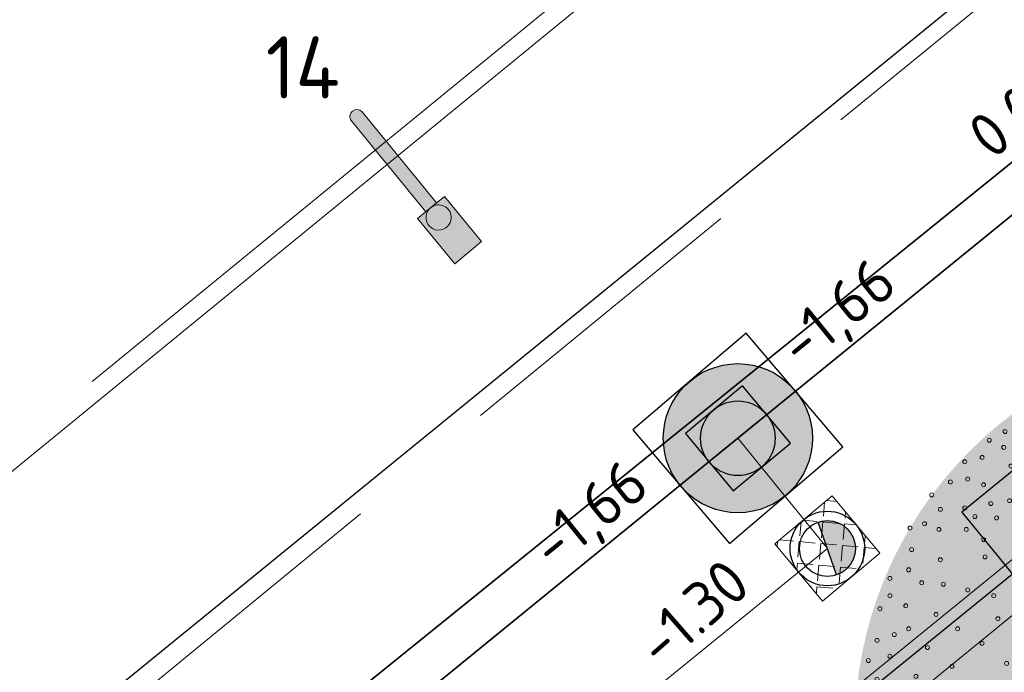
# Model space of a CAD drawing. Header units: metres. Extents: x 92403 to 95147, y 464428 to 465602.
# Tile 542 of 568: x 93417.64 to 93425.56, y 465239.04 to 465244.29. Entities that reach past the tile are written whole.
import ezdxf
from ezdxf.enums import TextEntityAlignment as Align

# ---------------------------------------------------------------- set-up
doc = ezdxf.new("R2010")
doc.units = ezdxf.units.M
for name, pattern in [('DASHED', [0.75, 0.5, -0.25]), ('RI-DRAINAGE', [19.200000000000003, 6, -1.8, 1.8, -1.8, 2.4, -1.8, 1.8, -1.8]), ('RI-GWA', [18.450000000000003, 6, -1.8, 1.75, -1.8, 1.75, -1.8, 1.75, -1.8]), ('RI-HWA', [7.4, 5, -2.4]), ('VH-TROTTOIRBAND', [15, 5, -2, 2, -2, 2, -2])]:
    doc.linetypes.add(name, pattern=pattern)
doc.layers.get('0').update_dxf_attribs({"linetype": 'CONTINUOUS'})
for name, color, linetype, lineweight in [('B-OI-RI-DRAINAGE_BOB-S', 90, 'CONTINUOUS', 25), ('B-WE-VH-VERHARDING_FUNDERING-G', 252, 'CONTINUOUS', 18), ('N-RO-VW-MARKERING-G', 7, 'CONTINUOUS', 9), ('N-WE-GW-ONTGRAVING-V', 2, 'CONTINUOUS', 30), ('N-WE-IE-MEUBILAIR_WEGMEUBILAIR_LICHTMAST-T25', 7, 'CONTINUOUS', 25), ('N-WE-RI-PUT_BETON-S', 7, 'CONTINUOUS', 25), ('N-WE-VH-KANTOPSLUITING_TROTTOIRBAND-G', 7, 'VH-TROTTOIRBAND', 35), ('N-WE-VH-KANTOPSLUITING_VOORKANTBAND-G', 50, 'CONTINUOUS', 35), ('V-WE-RI-GWA_STROOMRICHTING-S', 30, 'CONTINUOUS', 25), ('V-WE-RI-VOLSCHUIMEN-G', 130, 'CONTINUOUS-V', 35)]:
    doc.layers.add(name, color=color, linetype=linetype, lineweight=lineweight)
for name, color, linetype, lineweight, true_color in [('B-OI-RI-GWA_TRANSPORTLEIDING-G', 7, 'RI-GWA', 18, 0xff8400), ('B-XX-KL-ET_LS_OV_LICHTMAST-S', 7, 'CONTINUOUS', 9, 0xff0026), ('N-OI-RI-DRAINAGE_DRAIN_PVC-G', 7, 'RI-DRAINAGE', 18, 0x00ff04), ('N-OI-RI-HWA_RIOOLPUT_INSPECTIEPUT-S', 7, 'CONTINUOUS', 25, 0x007bff), ('N-OI-RI-HWA_STROOMRICHTING-S', 7, 'CONTINUOUS', 25, 0x007bff), ('N-OI-RI-HWA_TRANSPORTLEIDING-G', 7, 'RI-HWA', 35, 0x007bff), ('N-RO-GR-BOOM-V', 7, 'CONTINUOUS', 18, 0x002600), ('N-WE-RI-DRAINAGE_PUT-S', 7, 'CONTINUOUS', 5, 0x00ff04), ('N-WE-RI-DRAINAGE_PUTRAND-S', 7, 'CONTINUOUS', 5, 0x00ff04)]:
    doc.layers.add(name, color=color, linetype=linetype, lineweight=lineweight, true_color=true_color)
doc.layers.add('N-RO-GR-BOOM-S', color=7, linetype='CONTINUOUS', lineweight=9, true_color=0x005700, transparency=0.3)
doc.styles.add('NLCS-ISO', font='NLCS-ISO.ttf')
doc.styles.add('NLCS-ISO-M200-T25', font='NLCS-ISO.ttf', dxfattribs={"height": 0.5})
doc.linetypes.add('CONTINUOUS-V', pattern='A,3.5,[24,NLCS.SHX,S=0.5,R=0,X=0,Y=0],3.5', length=7)

# ---------------------------------------------------------------- blocks, each defined once
blk = doc.blocks.new('Putdeksel 600x600')
at = {"ltscale": 0.1}
h = blk.add_hatch(dxfattribs=at)
h.set_pattern_fill('ANGLE', color=8, scale=0.025, angle=44.99999999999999)
h.set_pattern_definition([(45, (-93679.67512086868, -463937.8764703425), (-0.1234785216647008, 0.1234785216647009), [0.1269999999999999, -0.047625]), (134.9999999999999, (-93679.67512086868, -463937.8764703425), (-0.1234785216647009, -0.1234785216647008), [0.127, -0.047625])])
h.paths.add_polyline_path([(-0.2999999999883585, -0.3000000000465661), (0.3000000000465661, -0.3000000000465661), (0.2999999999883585, 0.2999999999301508), (-0.3000000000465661, 0.2999999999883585)])
at = {"color": 250, "ltscale": 0.1}
blk.add_lwpolyline([(-0.2999999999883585, -0.3000000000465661), (0.3000000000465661, -0.3000000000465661), (0.2999999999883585, 0.2999999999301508), (-0.3000000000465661, 0.2999999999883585)], close=True, dxfattribs=at)
blk = doc.blocks.new('lichtmast + lumia')
at = {"linetype": 'Continuous', "true_color": 0xffffff}
h = blk.add_hatch(color=7, dxfattribs=at)
h.dxf.hatch_style = 1
h.paths.add_polyline_path([(0.1684293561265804, 0.01404278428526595), (-0.1435346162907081, 0.3661984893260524), (-0.3531934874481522, 0.1804681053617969), (-0.04122951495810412, -0.1716875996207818)])
at = {"color": 18, "true_color": 0x000000}
blk.add_lwpolyline([(0.1684293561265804, 0.01404278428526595), (-0.1435346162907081, 0.3661984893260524), (-0.3531934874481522, 0.1804681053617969), (-0.04122951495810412, -0.1716875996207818)], close=True, dxfattribs=at)
at = {"color": 18, "linetype": 'Continuous', "true_color": 0x000000}
blk.add_lwpolyline([(0.1012832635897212, 0, 0.9999999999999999), (-0.1012832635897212, 0, 0.9999999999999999), (0.1012832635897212, 0)], format="xyb", close=True, dxfattribs=at)
blk = doc.blocks.new('lichtmast + lumia + uithouder')
at = {"linetype": 'Continuous', "true_color": 0xffffff}
h = blk.add_hatch(color=7, dxfattribs=at)
h.dxf.hatch_style = 1
edge = h.paths.add_edge_path()
edge.add_line((-1.455191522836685e-11, 0), (-0.776435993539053, 0.5439916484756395))
edge.add_arc((-0.7399621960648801, 0.5875687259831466), 0.05682692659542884, 59.89695463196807, 230.0708352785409, ccw=False)
edge.add_line((-0.7114602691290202, 0.6367311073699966), (0.06497572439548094, 0.09273945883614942))
edge.add_line((0.06497572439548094, 0.09273945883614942), (-1.455191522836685e-11, 0))
at = {"color": 18, "linetype": 'Continuous', "true_color": 0x000000}
blk.add_lwpolyline([(-1.455191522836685e-11, 0), (-0.776435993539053, 0.5439916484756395, -0.9177278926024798), (-0.7114602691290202, 0.6367311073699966), (0.06497572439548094, 0.09273945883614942)], format="xyb", close=True, dxfattribs=at)
at = {"layer": 'B-XX-KL-ET_LS_OV_LICHTMAST-S', "linetype": 'Continuous', "rotation": 193.4471433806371}
blk.add_blockref('lichtmast + lumia', (0.1126741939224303, -0.01550170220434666), dxfattribs=at)
blk = doc.blocks.new('N-SRI-PUT_BETON-SO')
blk.add_hatch(color=256).paths.add_polyline_path([(1.414142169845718, 1.414284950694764, 0.6648581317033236), (-1.999916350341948, 0.0182917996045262), (-1.999916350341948, -0.0182917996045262, 0.1965342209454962), (-1.414225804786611, -1.414201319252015)])
at = {"lineweight": -3, "flags": 128}
blk.add_lwpolyline([(2.000083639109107, -1.99991635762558), (1.99991635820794, 2.000083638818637), (-2.000083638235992, 1.999916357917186), (-1.999916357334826, -2.000083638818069)], close=True, dxfattribs=at)
at = {"lineweight": -3}
blk.add_circle((0, 0), 1.999999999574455, dxfattribs=at)
blk = doc.blocks.new('N-SRI-PUT_HWA-SO')
h = blk.add_hatch(color=256)
h.dxf.hatch_style = 1
h.paths.add_polyline_path([(-1.999999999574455, 0, 1), (1.999999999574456, 0, 1)])
at = {"lineweight": -3, "flags": 128}
blk.add_lwpolyline([(-1.999999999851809, -2.00000000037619), (2.000000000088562, -2.000000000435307), (2.000000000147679, 1.99999999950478), (-2.00000000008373, 1.999999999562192)], close=True, dxfattribs=at)
at = {"lineweight": -3}
blk.add_circle((0, 0), 1.999999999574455, dxfattribs=at)
blk = doc.blocks.new('*U274')
at = {"ltscale": 0.1, "style": 'NLCS-ISO'}
for tag, p in [('MAT', (-0.5, 0.5000000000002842)), ('BOBL', (-111.841546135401, 1.13686837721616e-13))]:
    blk.add_attdef(tag, text='', height=1.8, dxfattribs=at).set_placement(p, align=Align.BOTTOM_RIGHT)
for tag, p in [('DIA', (0.5, 0.5000000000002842)), ('BOBR', (110.938606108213, 0))]:
    blk.add_attdef(tag, text='', height=1.8, dxfattribs=at).set_placement(p, align=Align.BOTTOM_LEFT)
blk.add_attdef('JVA', text='', height=1.8, dxfattribs=at).set_placement((0, -0.9999999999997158), align=Align.TOP_CENTER)
at = {"ltscale": 0.1, "style": 'NLCS-ISO', "flags": 1}
blk.add_attdef('PUTNR-L', text='', height=1.8, dxfattribs=at).set_placement((-0.8215082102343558, -5.885126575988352), align=Align.BOTTOM_RIGHT)
blk.add_attdef('PUTNR-L', text='', height=1.8, dxfattribs=at).set_placement((1.948397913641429, -5.769780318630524), align=Align.BOTTOM_LEFT)
blk = doc.blocks.new('*U275')
at = {"ltscale": 0.1, "style": 'NLCS-ISO'}
for tag, p in [('MAT', (-0.5, 0.5000000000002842)), ('BOBL', (-103.5517001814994, 1.13686837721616e-13))]:
    blk.add_attdef(tag, text='', height=1.8, dxfattribs=at).set_placement(p, align=Align.BOTTOM_RIGHT)
for tag, p in [('DIA', (0.5, 0.5000000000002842)), ('BOBR', (102.8915319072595, 0))]:
    blk.add_attdef(tag, text='', height=1.8, dxfattribs=at).set_placement(p, align=Align.BOTTOM_LEFT)
blk.add_attdef('JVA', text='', height=1.8, dxfattribs=at).set_placement((0, -0.9999999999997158), align=Align.TOP_CENTER)
at = {"ltscale": 0.1, "style": 'NLCS-ISO', "flags": 1}
blk.add_attdef('PUTNR-L', text='', height=1.8, dxfattribs=at).set_placement((-0.8215082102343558, -5.885126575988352), align=Align.BOTTOM_RIGHT)
blk.add_attdef('PUTNR-L', text='', height=1.8, dxfattribs=at).set_placement((1.948397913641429, -5.769780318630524), align=Align.BOTTOM_LEFT)
blk = doc.blocks.new('SRI-DRAIN_PUT_DOORSPUIT-SO')
at = {"lineweight": -3}
blk.add_hatch(color=256, dxfattribs=at).paths.add_polyline_path([(1.499999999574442, 0, 0.2679491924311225), (0.7499999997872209, 1.299038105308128), (-0.7499999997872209, -1.299038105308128, 0.5773502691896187)])
blk.add_line((-0.7499999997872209, -1.299038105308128), (0.7499999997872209, 1.299038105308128), dxfattribs=at)
for radius in [1.999999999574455, 1.499999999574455]:
    blk.add_circle((0, 0), radius, dxfattribs=at)
blk = doc.blocks.new('SRI-BOB-SO')
at = {"color": 0, "ltscale": 0.1, "style": 'NLCS-ISO'}
blk.add_attdef('B.O.B.', text='', height=1.8, dxfattribs=at).set_placement((0.0532149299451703, -0.01969235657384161), align=Align.BOTTOM_CENTER)
blk = doc.blocks.new('*U301')
at = {"layer": 'N-RO-GR-BOOM-V', "linetype": 'ByBlock', "ltscale": 1.000000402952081, "transparency": 33554567}
h = blk.add_hatch(color=98, dxfattribs=at)
h.dxf.hatch_style = 1
h.set_gradient(color1=(0, 51, 0), color2=(184, 200, 91), rotation=176.99999999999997, centered=1, name='INVCURVED')
edge = h.paths.add_edge_path()
edge.add_arc((0, 0), 2.75, 0, 360)
at = {"color": 0, "lineweight": -2}
for centre, radius in [((-0.07281489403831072, 2.740612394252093), 0.01390007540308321), ((-0.1833204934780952, 2.710032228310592), 0.01390007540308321), ((0.1078860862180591, 2.720457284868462), 0.01390007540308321), ((0.2691269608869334, 2.720457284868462), 0.01390007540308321), ((0.3692075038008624, 2.680147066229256), 0.01390007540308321), ((0.4998682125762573, 2.669722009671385), 0.01390007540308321), ((-0.7455785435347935, 2.609951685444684), 0.01390007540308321), ((-0.555147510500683, 2.659991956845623), 0.01390007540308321), ((-0.3737515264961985, 2.649566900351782), 0.01390007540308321), ((-0.2333607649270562, 2.630106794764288), 0.01390007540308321), ((-0.1228551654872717, 2.619681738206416), 0.01390007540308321), ((0.03769070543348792, 2.639836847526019), 0.01390007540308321), ((0.1078860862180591, 2.599526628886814), 0.01390007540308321), ((0.2288167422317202, 2.599526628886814), 0.01390007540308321), ((0.5707585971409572, 2.609951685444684), 0.01390007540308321), ((0.6708391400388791, 2.639836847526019), 0.01390007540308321), ((0.8112299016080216, 2.599526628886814), 0.01390007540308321), ((-0.9367045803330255, 2.559216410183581), 0.01390007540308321), ((-0.6253428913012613, 2.539061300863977), 0.01390007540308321), ((-0.5245673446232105, 2.539061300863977), 0.01390007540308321), ((0.3393223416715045, 2.579371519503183), 0.01390007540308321), ((0.7514595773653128, 2.539061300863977), 0.01390007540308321), ((0.8821202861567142, 2.549486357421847), 0.01390007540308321), ((-1.04721017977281, 2.479290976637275), 0.01390007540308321), ((-0.8762392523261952, 2.489021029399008), 0.01390007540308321), ((-0.685808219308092, 2.509176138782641), 0.01390007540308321), ((-0.2535158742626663, 2.509176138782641), 0.01390007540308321), ((-0.1430102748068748, 2.519601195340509), 0.01390007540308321), ((0.1384662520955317, 2.489021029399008), 0.01390007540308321), ((0.4699830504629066, 2.489021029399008), 0.01390007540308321), ((0.6611090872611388, 2.489021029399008), 0.01390007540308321), ((0.9926258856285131, 2.519601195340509), 0.01390007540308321), ((1.072551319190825, 2.468865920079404), 0.01390007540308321), ((-1.117405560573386, 2.459135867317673), 0.01390007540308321), ((-0.806043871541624, 2.438980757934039), 0.01390007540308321), ((-0.0422347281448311, 2.418825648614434), 0.01390007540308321), ((0.3796325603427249, 2.418825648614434), 0.01390007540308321), ((0.600643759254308, 2.409095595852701), 0.01390007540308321), ((0.8014998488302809, 2.428555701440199), 0.01390007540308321), ((0.9321605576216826, 2.428555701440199), 0.01390007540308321), ((1.153171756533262, 2.409095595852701), 0.01390007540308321), ((1.253947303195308, 2.428555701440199), 0.01390007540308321), ((-1.368996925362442, 2.328475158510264), 0.01390007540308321), ((-1.25849132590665, 2.36878537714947), 0.01390007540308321), ((-1.198025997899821, 2.338205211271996), 0.01390007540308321), ((-0.9971699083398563, 2.36878537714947), 0.01390007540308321), ((-0.5648775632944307, 2.388940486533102), 0.01390007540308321), ((-0.4745270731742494, 2.378515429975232), 0.01390007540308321), ((-0.2736709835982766, 2.36878537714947), 0.01390007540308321), ((0.1586213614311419, 2.36878537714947), 0.01390007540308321), ((0.7313044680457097, 2.348630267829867), 0.01390007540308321), ((0.9926258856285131, 2.36878537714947), 0.01390007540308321), ((1.293562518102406, 2.328475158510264), 0.01390007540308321), ((1.434648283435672, 2.328475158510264), 0.01390007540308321), ((-0.9068194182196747, 2.288164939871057), 0.01390007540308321), ((-0.6552280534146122, 2.318745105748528), 0.01390007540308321), ((-0.1228551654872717, 2.288164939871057), 0.01390007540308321), ((0.03769070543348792, 2.25827977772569), 0.01390007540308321), ((0.3191672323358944, 2.25827977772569), 0.01390007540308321), ((0.5102932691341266, 2.278434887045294), 0.01390007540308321), ((0.8216549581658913, 2.268009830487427), 0.01390007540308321), ((-1.408612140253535, 2.217969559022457), 0.01390007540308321), ((-1.31826165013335, 2.247854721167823), 0.01390007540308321), ((-1.08752039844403, 2.208239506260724), 0.01390007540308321), ((-0.4140617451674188, 2.217969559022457), 0.01390007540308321), ((-0.2236307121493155, 2.208239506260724), 0.01390007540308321), ((0.9926258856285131, 2.247854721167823), 0.01390007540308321), ((1.143441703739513, 2.23812466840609), 0.01390007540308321), ((1.263677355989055, 2.217969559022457), 0.01390007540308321), ((1.374182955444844, 2.23812466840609), 0.01390007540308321), ((1.534728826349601, 2.22769961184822), 0.01390007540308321), ((-1.549697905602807, 2.177659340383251), 0.01390007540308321), ((-1.389152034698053, 2.127619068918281), 0.01390007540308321), ((-1.238336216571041, 2.147774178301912), 0.01390007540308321), ((-1.0270550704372, 2.167929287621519), 0.01390007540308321), ((-0.8261989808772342, 2.177659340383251), 0.01390007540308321), ((-0.6656531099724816, 2.177659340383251), 0.01390007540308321), ((0.1885065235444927, 2.137349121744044), 0.01390007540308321), ((0.6103738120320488, 2.177659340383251), 0.01390007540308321), ((0.9926258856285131, 2.117194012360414), 0.01390007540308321), ((1.434648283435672, 2.127619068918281), 0.01390007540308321), ((1.695969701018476, 2.127619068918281), 0.01390007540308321), ((-1.700513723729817, 2.077578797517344), 0.01390007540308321), ((-1.569853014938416, 2.046998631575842), 0.01390007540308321), ((-1.32868670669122, 2.057423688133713), 0.01390007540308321), ((-1.187600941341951, 2.087308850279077), 0.01390007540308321), ((-0.9568596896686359, 2.046998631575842), 0.01390007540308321), ((-0.0825449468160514, 2.077578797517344), 0.01390007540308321), ((0.7313044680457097, 2.087308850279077), 0.01390007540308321), ((1.082976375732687, 2.067153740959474), 0.01390007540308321), ((1.223367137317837, 2.097733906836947), 0.01390007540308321), ((1.595194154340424, 2.107463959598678), 0.01390007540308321), ((-1.81101932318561, 2.017113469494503), 0.01390007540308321), ((-1.1577157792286, 2.006688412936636), 0.01390007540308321), ((-0.806043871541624, 2.03726857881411), 0.01390007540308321), ((-0.3737515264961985, 2.03726857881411), 0.01390007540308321), ((0.3692075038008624, 2.026843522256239), 0.01390007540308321), ((1.424223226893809, 2.006688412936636), 0.01390007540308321), ((1.565308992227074, 2.006688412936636), 0.01390007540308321), ((1.72585486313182, 2.03726857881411), 0.01390007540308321), ((1.856515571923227, 2.026843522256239), 0.01390007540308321), ((-1.710243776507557, 1.967073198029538), 0.01390007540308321), ((-1.499657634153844, 1.956648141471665), 0.01390007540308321), ((-1.278646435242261, 1.967073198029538), 0.01390007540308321), ((-1.077095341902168, 1.916337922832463), 0.01390007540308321), ((-0.6656531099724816, 1.967073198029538), 0.01390007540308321), ((0.6207988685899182, 1.916337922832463), 0.01390007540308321), ((1.72585486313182, 1.916337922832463), 0.01390007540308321), ((1.786320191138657, 1.976803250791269), 0.01390007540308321), ((-1.981990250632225, 1.866297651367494), 0.01390007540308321), ((-1.861059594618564, 1.896877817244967), 0.01390007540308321), ((-1.408612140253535, 1.886452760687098), 0.01390007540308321), ((-1.248066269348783, 1.84614254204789), 0.01390007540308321), ((-0.6454980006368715, 1.856567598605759), 0.01390007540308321), ((-0.2034756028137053, 1.906607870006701), 0.01390007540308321), ((0.03769070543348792, 1.876722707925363), 0.01390007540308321), ((0.2489718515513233, 1.856567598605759), 0.01390007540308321), ((1.34429779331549, 1.906607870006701), 0.01390007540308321), ((1.45480339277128, 1.84614254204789), 0.01390007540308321), ((1.866245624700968, 1.896877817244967), 0.01390007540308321), ((-1.660203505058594, 1.836412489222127), 0.01390007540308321), ((-1.509387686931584, 1.825987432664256), 0.01390007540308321), ((-1.13756066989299, 1.836412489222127), 0.01390007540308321), ((-0.856084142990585, 1.796102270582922), 0.01390007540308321), ((-0.4842571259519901, 1.796102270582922), 0.01390007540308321), ((0.5200233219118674, 1.805832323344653), 0.01390007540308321), ((0.9620457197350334, 1.796102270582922), 0.01390007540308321), ((1.213637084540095, 1.836412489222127), 0.01390007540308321), ((1.554883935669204, 1.816257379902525), 0.01390007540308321), ((1.705699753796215, 1.775947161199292), 0.01390007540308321), ((1.996906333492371, 1.836412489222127), 0.01390007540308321), ((-2.082070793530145, 1.725906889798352), 0.01390007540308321), ((-1.961835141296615, 1.746061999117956), 0.01390007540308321), ((-1.85132954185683, 1.70575178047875), 0.01390007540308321), ((-1.619893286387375, 1.766217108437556), 0.01390007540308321), ((-1.448922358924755, 1.735636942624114), 0.01390007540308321), ((1.876670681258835, 1.746061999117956), 0.01390007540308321), ((2.017061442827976, 1.715481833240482), 0.01390007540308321), ((2.107411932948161, 1.766217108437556), 0.01390007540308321), ((-2.212731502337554, 1.635556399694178), 0.01390007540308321), ((-1.31826165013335, 1.675866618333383), 0.01390007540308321), ((-0.9367045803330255, 1.64528645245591), 0.01390007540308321), ((-0.3139812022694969, 1.685596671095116), 0.01390007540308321), ((0.7611896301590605, 1.665441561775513), 0.01390007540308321), ((1.575039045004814, 1.675866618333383), 0.01390007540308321), ((2.037216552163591, 1.64528645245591), 0.01390007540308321), ((-1.800594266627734, 1.57509107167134), 0.01390007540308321), ((-1.669933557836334, 1.595246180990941), 0.01390007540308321), ((-1.549697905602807, 1.595246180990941), 0.01390007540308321), ((-1.227911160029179, 1.57509107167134), 0.01390007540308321), ((1.133016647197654, 1.604976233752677), 0.01390007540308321), ((1.836360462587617, 1.615401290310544), 0.01390007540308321), ((1.937136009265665, 1.615401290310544), 0.01390007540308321), ((2.178302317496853, 1.615401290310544), 0.01390007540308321), ((-2.152266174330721, 1.534780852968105), 0.01390007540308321), ((-1.981990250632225, 1.545205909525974), 0.01390007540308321), ((-1.378726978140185, 1.514625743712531), 0.01390007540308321), ((-0.7254234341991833, 1.565361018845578), 0.01390007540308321), ((0.2086616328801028, 1.52505080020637), 0.01390007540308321), ((1.394338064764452, 1.534780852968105), 0.01390007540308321), ((1.645234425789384, 1.514625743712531), 0.01390007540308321), ((2.067796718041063, 1.545205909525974), 0.01390007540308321), ((2.208187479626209, 1.534780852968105), 0.01390007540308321), ((-2.262771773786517, 1.434700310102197), 0.01390007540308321), ((-1.91109986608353, 1.484740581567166), 0.01390007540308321), ((-1.76028404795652, 1.475010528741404), 0.01390007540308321), ((-0.1728954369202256, 1.434700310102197), 0.01390007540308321), ((0.5603335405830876, 1.4548554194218), 0.01390007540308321), ((1.95729111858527, 1.484740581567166), 0.01390007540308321), ((2.07752677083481, 1.444430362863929), 0.01390007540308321), ((2.298537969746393, 1.475010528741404), 0.01390007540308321), ((-2.363547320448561, 1.404120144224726), 0.01390007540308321), ((-2.162691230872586, 1.394390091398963), 0.01390007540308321), ((-1.971565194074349, 1.394390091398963), 0.01390007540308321), ((1.856515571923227, 1.404120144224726), 0.01390007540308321), ((-1.85132954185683, 1.324194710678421), 0.01390007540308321), ((-1.610163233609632, 1.333924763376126), 0.01390007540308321), ((-1.13756066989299, 1.293614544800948), 0.01390007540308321), ((-0.585032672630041, 1.333924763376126), 0.01390007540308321), ((1.112861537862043, 1.333924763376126), 0.01390007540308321), ((1.976751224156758, 1.354079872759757), 0.01390007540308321), ((2.08725682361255, 1.313769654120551), 0.01390007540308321), ((2.238072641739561, 1.354079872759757), 0.01390007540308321), ((2.318693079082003, 1.333924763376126), 0.01390007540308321), ((-2.353122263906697, 1.253999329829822), 0.01390007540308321), ((1.675814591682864, 1.283884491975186), 0.01390007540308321), ((1.856515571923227, 1.263729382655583), 0.01390007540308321), ((2.409043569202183, 1.283884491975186), 0.01390007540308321), ((-2.152266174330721, 1.183108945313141), 0.01390007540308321), ((-1.840904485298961, 1.203264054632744), 0.01390007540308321), ((-1.549697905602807, 1.193534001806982), 0.01390007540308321), ((-1.479502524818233, 1.213689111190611), 0.01390007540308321), ((-1.0270550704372, 1.183108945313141), 0.01390007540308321), ((0.7514595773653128, 1.183108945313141), 0.01390007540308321), ((1.424223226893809, 1.162953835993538), 0.01390007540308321), ((2.167877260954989, 1.213689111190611), 0.01390007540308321), ((2.338848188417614, 1.173378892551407), 0.01390007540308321), ((-2.373277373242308, 1.112913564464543), 0.01390007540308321), ((1.796050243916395, 1.103183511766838), 0.01390007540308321), ((2.067796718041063, 1.153223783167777), 0.01390007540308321), ((2.298537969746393, 1.143493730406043), 0.01390007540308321), ((2.438928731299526, 1.143493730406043), 0.01390007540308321), ((-2.503938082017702, 1.05314324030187), 0.01390007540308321), ((-2.28292688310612, 1.022563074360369), 0.01390007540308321), ((2.298537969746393, 1.022563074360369), 0.01390007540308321), ((2.479238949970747, 1.083028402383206), 0.01390007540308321), ((-2.132111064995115, 1.012833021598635), 0.01390007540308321), ((-1.961835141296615, 0.9725228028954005), 0.01390007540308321), ((1.062821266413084, 1.002407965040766), 0.01390007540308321), ((1.996906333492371, 0.9822528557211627), 0.01390007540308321), ((2.178302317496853, 0.992677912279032), 0.01390007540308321), ((2.459083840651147, 0.992677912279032), 0.01390007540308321), ((2.519549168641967, 0.992677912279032), 0.01390007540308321), ((-2.503938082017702, 0.9322125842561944), 0.01390007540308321), ((-1.78043915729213, 0.9322125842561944), 0.01390007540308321), ((-1.519812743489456, 0.9120574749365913), 0.01390007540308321), ((1.605619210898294, 0.922482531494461), 0.01390007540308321), ((2.308963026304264, 0.8821723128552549), 0.01390007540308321), ((2.559859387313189, 0.8919023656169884), 0.01390007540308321), ((-2.574133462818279, 0.8418620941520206), 0.01390007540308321), ((-2.39343248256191, 0.8620172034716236), 0.01390007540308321), ((2.217917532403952, 0.8418620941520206), 0.01390007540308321), ((2.459083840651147, 0.8119769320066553), 0.01390007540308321), ((-2.182846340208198, 0.8015518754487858), 0.01390007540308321), ((-1.750553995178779, 0.7716667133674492), 0.01390007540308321), ((2.589744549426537, 0.7918218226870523), 0.01390007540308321), ((-2.373277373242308, 0.701471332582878), 0.01390007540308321), ((-2.032030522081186, 0.701471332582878), 0.01390007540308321), ((1.866245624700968, 0.7334415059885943), 0.01390007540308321), ((2.067796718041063, 0.681316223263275), 0.01390007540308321), ((2.549434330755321, 0.701471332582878), 0.01390007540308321), ((-2.594288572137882, 0.6208508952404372), 0.01390007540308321), ((-2.474052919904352, 0.6611611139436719), 0.01390007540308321), ((1.384608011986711, 0.6708911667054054), 0.01390007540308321), ((2.25822775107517, 0.6111208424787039), 0.01390007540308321), ((2.35900329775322, 0.6708911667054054), 0.01390007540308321), ((-2.2426166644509, 0.5708106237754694), 0.01390007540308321), ((-1.861059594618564, 0.6006957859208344), 0.01390007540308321), ((-1.358571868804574, 0.5805406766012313), 0.01390007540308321), ((2.519549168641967, 0.5708106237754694), 0.01390007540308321), ((2.650209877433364, 0.5909657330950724), 0.01390007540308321), ((-2.654753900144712, 0.4804601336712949), 0.01390007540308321), ((-2.503938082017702, 0.51034529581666), 0.01390007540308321), ((1.675814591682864, 0.4901901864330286), 0.01390007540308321), ((1.866245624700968, 0.51034529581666), 0.01390007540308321), ((2.449353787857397, 0.4700350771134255), 0.01390007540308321), ((2.609899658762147, 0.4804601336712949), 0.01390007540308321), ((2.680095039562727, 0.4901901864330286), 0.01390007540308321), ((-2.072340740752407, 0.4401499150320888), 0.01390007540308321), ((-1.690088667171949, 0.460305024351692), 0.01390007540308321), ((2.298537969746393, 0.4102647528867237), 0.01390007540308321), ((-2.594288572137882, 0.349799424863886), 0.01390007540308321), ((-2.323237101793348, 0.3699545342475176), 0.01390007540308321), ((1.384608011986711, 0.3421543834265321), 0.01390007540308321), ((2.137992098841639, 0.349799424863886), 0.01390007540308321), ((2.67036498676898, 0.349799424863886), 0.01390007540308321), ((-2.474052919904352, 0.2796040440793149), 0.01390007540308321), ((2.429198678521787, 0.2691789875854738), 0.01390007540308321), ((2.489664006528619, 0.3192192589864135), 0.01390007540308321), ((2.700250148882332, 0.2997591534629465), 0.01390007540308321), ((-2.690894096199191, 0.2552789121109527), 0.01390007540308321), ((-2.2426166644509, 0.2490238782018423), 0.01390007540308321), ((-2.021605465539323, 0.2490238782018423), 0.01390007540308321), ((2.308963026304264, 0.2094086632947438), 0.01390007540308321), ((2.589744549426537, 0.2490238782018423), 0.01390007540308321), ((-2.624868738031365, 0.1892535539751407), 0.01390007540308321), ((0, 0), 0.165), ((1.615349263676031, 0.1287882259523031), 0.01390007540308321), ((1.826630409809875, 0.1489433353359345), 0.01390007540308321), ((2.127567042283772, 0.138518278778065), 0.01390007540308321), ((2.429198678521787, 0.1489433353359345), 0.01390007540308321), ((2.589744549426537, 0.1586733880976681), 0.01390007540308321), ((2.680095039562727, 0.1690984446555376), 0.01390007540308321), ((-2.704794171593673, 0.08847800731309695), 0.01390007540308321), ((-2.524093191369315, 0.08847800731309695), 0.01390007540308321), ((-2.373277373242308, 0.09890306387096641), 0.01390007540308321), ((-1.690088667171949, 0.09890306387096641), 0.01390007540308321), ((2.549434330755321, 0.05859284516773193), 0.01390007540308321), ((2.720405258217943, 0.09890306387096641), 0.01390007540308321), ((-2.182846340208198, 0.02801267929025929), 0.01390007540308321), ((-1.961835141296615, -0.00187248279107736), 0.01390007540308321), ((2.25822775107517, 0.04816778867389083), 0.01390007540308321), ((2.419468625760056, 0.02801267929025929), 0.01390007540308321), ((2.690520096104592, -0.00187248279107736), 0.01390007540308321), ((-2.7110492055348, -0.05608277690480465), 0.01390007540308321), ((-2.383702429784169, -0.05191275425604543), 0.01390007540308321), ((-1.39888208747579, -0.05191275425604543), 0.01390007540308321), ((1.46453344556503, -0.05955779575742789), 0.01390007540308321), ((2.53970427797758, -0.0720678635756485), 0.01390007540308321), ((-2.614443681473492, -0.1026480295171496), 0.01390007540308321), ((-2.550503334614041, -0.0859679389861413), 0.01390007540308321), ((1.996906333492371, -0.1325331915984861), 0.01390007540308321), ((2.449353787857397, -0.1026480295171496), 0.01390007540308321), ((2.700250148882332, -0.1026480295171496), 0.01390007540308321), ((-2.685334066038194, -0.2027285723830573), 0.01390007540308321), ((-2.433742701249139, -0.1624183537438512), 0.01390007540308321), ((2.368733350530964, -0.1929985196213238), 0.01390007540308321), ((2.589744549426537, -0.1624183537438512), 0.01390007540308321), ((2.67036498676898, -0.1728434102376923), 0.01390007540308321), ((-2.232886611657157, -0.2228836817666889), 0.01390007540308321), ((-1.881214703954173, -0.2430387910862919), 0.01390007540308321), ((1.746009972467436, -0.2527688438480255), 0.01390007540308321), ((2.449353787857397, -0.2430387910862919), 0.01390007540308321), ((2.529974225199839, -0.2326137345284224), 0.01390007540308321), ((2.600169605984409, -0.2326137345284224), 0.01390007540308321), ((2.680095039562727, -0.2729239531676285), 0.01390007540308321), ((-2.685334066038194, -0.3431193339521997), 0.01390007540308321), ((-2.041760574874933, -0.3431193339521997), 0.01390007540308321), ((2.188032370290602, -0.2930790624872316), 0.01390007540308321), ((2.308963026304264, -0.3535443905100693), 0.01390007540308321), ((-2.534518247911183, -0.3834295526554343), 0.01390007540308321), ((-2.353122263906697, -0.3632744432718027), 0.01390007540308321), ((2.559859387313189, -0.4035846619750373), 0.01390007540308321), ((2.67036498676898, -0.3834295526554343), 0.01390007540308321), ((-2.634598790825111, -0.464049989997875), 0.01390007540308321), ((-2.383702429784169, -0.4842050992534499), 0.01390007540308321), ((-1.630318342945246, -0.4536249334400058), 0.01390007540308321), ((1.937136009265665, -0.4737800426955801), 0.01390007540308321), ((2.409043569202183, -0.4438948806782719), 0.01390007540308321), ((2.513294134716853, -0.4876801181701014), 0.01390007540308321), ((1.585464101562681, -0.5140902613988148), 0.01390007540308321), ((2.318693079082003, -0.5544004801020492), 0.01390007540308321), ((2.62032471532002, -0.5342453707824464), 0.01390007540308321), ((-2.594288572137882, -0.5745555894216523), 0.01390007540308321), ((-2.460152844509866, -0.5981857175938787), 0.01390007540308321), ((-2.142536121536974, -0.5947106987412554), 0.01390007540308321), ((-1.227911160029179, -0.5641305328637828), 0.01390007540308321), ((1.775895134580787, -0.5842856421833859), 0.01390007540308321), ((2.107411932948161, -0.5641305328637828), 0.01390007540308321), ((2.217917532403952, -0.5641305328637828), 0.01390007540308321), ((2.388888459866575, -0.6245958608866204), 0.01390007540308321), ((2.489664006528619, -0.5947106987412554), 0.01390007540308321), ((-2.620698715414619, -0.6482259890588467), 0.01390007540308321), ((-2.514363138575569, -0.6947912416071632), 0.01390007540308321), ((-2.39343248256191, -0.685061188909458), 0.01390007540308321), ((-1.81101932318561, -0.6947912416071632), 0.01390007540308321), ((1.273407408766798, -0.6621260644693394), 0.01390007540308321), ((2.53970427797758, -0.6447509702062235), 0.01390007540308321), ((2.654379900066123, -0.6683810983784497), 0.01390007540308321), ((-2.273196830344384, -0.7253714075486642), 0.01390007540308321), ((-1.469077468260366, -0.7552565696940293), 0.01390007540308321), ((2.469508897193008, -0.7649866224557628), 0.01390007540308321), ((2.559859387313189, -0.7649866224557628), 0.01390007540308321), ((-2.614443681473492, -0.7851417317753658), 0.01390007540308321), ((-2.061915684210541, -0.7754116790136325), 0.01390007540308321), ((1.565308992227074, -0.7955667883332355), 0.01390007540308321), ((2.268652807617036, -0.7754116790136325), 0.01390007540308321), ((2.379158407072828, -0.8052968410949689), 0.01390007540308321), ((-2.383702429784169, -0.8657621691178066), 0.01390007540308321), ((-1.78043915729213, -0.9060723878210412), 0.01390007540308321), ((1.876670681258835, -0.855337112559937), 0.01390007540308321), ((2.07752677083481, -0.8456070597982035), 0.01390007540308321), ((2.569589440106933, -0.855337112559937), 0.01390007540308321), ((-2.28292688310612, -0.946382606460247), 0.01390007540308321), ((-2.142536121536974, -0.9262274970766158), 0.01390007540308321), ((2.25822775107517, -0.9561126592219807), 0.01390007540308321), ((2.419468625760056, -0.9262274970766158), 0.01390007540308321), ((2.489664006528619, -0.9561126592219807), 0.01390007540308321), ((-2.534518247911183, -1.006152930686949), 0.01390007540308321), ((-1.95141008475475, -1.006152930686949), 0.01390007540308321), ((-1.640048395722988, -0.976267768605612), 0.01390007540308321), ((1.283832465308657, -1.016577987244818), 0.01390007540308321), ((1.685544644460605, -1.016577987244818), 0.01390007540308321), ((2.379158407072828, -1.036733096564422), 0.01390007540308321), ((-2.413587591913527, -1.056193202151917), 0.01390007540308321), ((-2.262771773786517, -1.096503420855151), 0.01390007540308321), ((-2.132111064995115, -1.08677336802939), 0.01390007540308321), ((-1.1577157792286, -1.046463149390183), 0.01390007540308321), ((2.268652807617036, -1.07634831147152), 0.01390007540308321), ((1.495113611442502, -1.116658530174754), 0.01390007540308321), ((1.996906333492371, -1.127083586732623), 0.01390007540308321), ((2.178302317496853, -1.136813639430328), 0.01390007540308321), ((2.278382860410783, -1.166698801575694), 0.01390007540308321), ((2.449353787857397, -1.116658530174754), 0.01390007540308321), ((-2.453897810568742, -1.197278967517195), 0.01390007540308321), ((-2.212731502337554, -1.237589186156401), 0.01390007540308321), ((-1.770709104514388, -1.186853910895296), 0.01390007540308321), ((-1.378726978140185, -1.227164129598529), 0.01390007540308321), ((-0.8963943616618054, -1.186853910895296), 0.01390007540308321), ((2.429198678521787, -1.186853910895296), 0.01390007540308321), ((-2.021605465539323, -1.267474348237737), 0.01390007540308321), ((0.7611896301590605, -1.265389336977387), 0.01390007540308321), ((1.223367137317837, -1.317514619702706), 0.01390007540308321), ((1.675814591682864, -1.317514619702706), 0.01390007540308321), ((2.067796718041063, -1.257744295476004), 0.01390007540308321), ((2.228342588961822, -1.307784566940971), 0.01390007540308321), ((2.328423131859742, -1.307784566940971), 0.01390007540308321), ((-2.323237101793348, -1.387710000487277), 0.01390007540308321), ((-2.152266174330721, -1.387710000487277), 0.01390007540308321), ((-1.740823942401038, -1.377979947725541), 0.01390007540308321), ((-1.097250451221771, -1.357824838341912), 0.01390007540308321), ((1.876670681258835, -1.368249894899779), 0.01390007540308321), ((-1.881214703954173, -1.42802021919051), 0.01390007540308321), ((-0.7657336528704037, -1.42802021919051), 0.01390007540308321), ((-0.4446419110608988, -1.42802021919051), 0.01390007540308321), ((1.012780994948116, -1.415510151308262), 0.01390007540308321), ((1.484688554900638, -1.407865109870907), 0.01390007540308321), ((2.097681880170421, -1.398135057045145), 0.01390007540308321), ((2.137992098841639, -1.448175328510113), 0.01390007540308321), ((2.278382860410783, -1.438445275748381), 0.01390007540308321), ((-2.061915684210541, -1.498215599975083), 0.01390007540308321), ((-1.509387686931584, -1.498215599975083), 0.01390007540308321), ((0.1683514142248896, -1.48640053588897), 0.01390007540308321), ((-2.203001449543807, -1.548950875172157), 0.01390007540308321), ((-1.25849132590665, -1.56910598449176), 0.01390007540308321), ((1.032936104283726, -1.548950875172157), 0.01390007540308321), ((1.72585486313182, -1.56910598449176), 0.01390007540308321), ((1.890570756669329, -1.552425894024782), 0.01390007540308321), ((1.98717628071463, -1.528795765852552), 0.01390007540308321), ((2.188032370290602, -1.538525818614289), 0.01390007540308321), ((-1.991720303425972, -1.649031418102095), 0.01390007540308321), ((-1.81101932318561, -1.619146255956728), 0.01390007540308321), ((0.5804886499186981, -1.619146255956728), 0.01390007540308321), ((1.495113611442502, -1.608721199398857), 0.01390007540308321), ((1.796050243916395, -1.628876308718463), 0.01390007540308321), ((2.107411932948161, -1.628876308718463), 0.01390007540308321), ((-2.152266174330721, -1.689341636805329), 0.01390007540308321), ((-1.720668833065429, -1.679611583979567), 0.01390007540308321), ((-1.439192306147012, -1.689341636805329), 0.01390007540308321), ((-0.9165494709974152, -1.699071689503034), 0.01390007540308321), ((0.01753559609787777, -1.689341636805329), 0.01390007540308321), ((1.233792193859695, -1.679611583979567), 0.01390007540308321), ((1.394338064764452, -1.719226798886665), 0.01390007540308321), ((1.937136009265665, -1.679611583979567), 0.01390007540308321), ((-2.001450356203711, -1.790117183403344), 0.01390007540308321), ((0.329592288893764, -1.75953701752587), 0.01390007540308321), ((0.8313850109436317, -1.779692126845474), 0.01390007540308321), ((1.716124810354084, -1.76996207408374), 0.01390007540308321), ((2.007331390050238, -1.779692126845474), 0.01390007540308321), ((2.08725682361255, -1.739381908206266), 0.01390007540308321), ((-1.861059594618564, -1.849887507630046), 0.01390007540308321), ((-1.710243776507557, -1.829732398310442), 0.01390007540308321), ((-1.539272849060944, -1.829732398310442), 0.01390007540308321), ((-0.6253428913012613, -1.849887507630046), 0.01390007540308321), ((-0.2938260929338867, -1.80957728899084), 0.01390007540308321), ((1.806475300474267, -1.80957728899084), 0.01390007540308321), ((-1.25849132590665, -1.930507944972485), 0.01390007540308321), ((1.082976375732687, -1.910352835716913), 0.01390007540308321), ((1.474958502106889, -1.870042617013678), 0.01390007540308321), ((1.655659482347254, -1.920082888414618), 0.01390007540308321), ((1.896825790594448, -1.899927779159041), 0.01390007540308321), ((-1.901369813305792, -1.950663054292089), 0.01390007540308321), ((-1.680358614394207, -1.990973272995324), 0.01390007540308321), ((-1.559427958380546, -1.940237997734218), 0.01390007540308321), ((-1.428767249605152, -1.940237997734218), 0.01390007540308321), ((-1.037480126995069, -1.970818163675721), 0.01390007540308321), ((0.7111493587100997, -1.960393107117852), 0.01390007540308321), ((1.735584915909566, -1.970818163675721), 0.01390007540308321), ((-1.750553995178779, -2.050743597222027), 0.01390007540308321), ((-0.113125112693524, -2.070898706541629), 0.01390007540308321), ((0.3191672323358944, -2.070898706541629), 0.01390007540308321), ((0.4998682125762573, -2.070898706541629), 0.01390007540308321), ((1.333872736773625, -2.020858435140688), 0.01390007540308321), ((1.545153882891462, -2.01043337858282), 0.01390007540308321), ((1.735584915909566, -2.061168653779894), 0.01390007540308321), ((1.846785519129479, -2.01043337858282), 0.01390007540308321), ((-1.590008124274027, -2.101478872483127), 0.01390007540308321), ((-1.479502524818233, -2.120938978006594), 0.01390007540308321), ((-0.8866643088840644, -2.101478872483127), 0.01390007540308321), ((-0.6051877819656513, -2.081323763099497), 0.01390007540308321), ((-0.3737515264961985, -2.101478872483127), 0.01390007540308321), ((0.1183111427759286, -2.081323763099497), 0.01390007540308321), ((0.8821202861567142, -2.131364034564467), 0.01390007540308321), ((1.203212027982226, -2.111208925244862), 0.01390007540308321), ((1.384608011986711, -2.111208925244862), 0.01390007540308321), ((1.635504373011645, -2.141094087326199), 0.01390007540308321), ((-1.599738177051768, -2.171674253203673), 0.01390007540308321), ((-1.499657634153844, -2.211984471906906), 0.01390007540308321), ((-1.308531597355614, -2.15151914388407), 0.01390007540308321), ((-1.107675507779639, -2.15151914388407), 0.01390007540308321), ((1.012780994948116, -2.171674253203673), 0.01390007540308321), ((1.484688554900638, -2.191829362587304), 0.01390007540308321), ((-1.284206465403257, -2.275924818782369), 0.01390007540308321), ((-1.1577157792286, -2.271754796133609), 0.01390007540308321), ((-0.7963138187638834, -2.231444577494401), 0.01390007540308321), ((-0.5947627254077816, -2.231444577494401), 0.01390007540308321), ((-0.3737515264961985, -2.262024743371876), 0.01390007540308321), ((0.1989315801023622, -2.221714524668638), 0.01390007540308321), ((0.3490523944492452, -2.241869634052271), 0.01390007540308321), ((0.5902187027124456, -2.251599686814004), 0.01390007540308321), ((0.8216549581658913, -2.251599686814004), 0.01390007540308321), ((1.157341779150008, -2.235614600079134), 0.01390007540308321), ((1.313717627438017, -2.262024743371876), 0.01390007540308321), ((1.565308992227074, -2.221714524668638), 0.01390007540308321), ((-1.408612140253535, -2.302334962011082), 0.01390007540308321), ((-0.9665897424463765, -2.291909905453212), 0.01390007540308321), ((-0.8762392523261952, -2.321795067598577), 0.01390007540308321), ((-0.5349924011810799, -2.332220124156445), 0.01390007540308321), ((-0.213205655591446, -2.291909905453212), 0.01390007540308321), ((-0.0825449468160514, -2.321795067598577), 0.01390007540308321), ((0.1078860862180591, -2.282179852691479), 0.01390007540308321), ((0.2489718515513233, -2.332220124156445), 0.01390007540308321), ((0.6909942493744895, -2.332220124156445), 0.01390007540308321), ((0.9926258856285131, -2.291909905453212), 0.01390007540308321), ((1.273407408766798, -2.341950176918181), 0.01390007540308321), ((1.434648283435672, -2.321795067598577), 0.01390007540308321), ((-1.288376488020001, -2.392685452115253), 0.01390007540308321), ((-0.9867448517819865, -2.412840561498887), 0.01390007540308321), ((-0.6955382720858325, -2.402415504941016), 0.01390007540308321), ((0.7952448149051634, -2.376005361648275), 0.01390007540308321), ((1.153171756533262, -2.362105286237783), 0.01390007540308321), ((1.263677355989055, -2.402415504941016), 0.01390007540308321), ((-1.147985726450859, -2.42257061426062), 0.01390007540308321), ((-0.4745270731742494, -2.452455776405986), 0.01390007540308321), ((-0.3737515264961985, -2.483035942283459), 0.01390007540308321), ((-0.2236307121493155, -2.442725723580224), 0.01390007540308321), ((0.007805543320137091, -2.442725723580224), 0.01390007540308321), ((0.1683514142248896, -2.47261088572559), 0.01390007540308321), ((0.3191672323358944, -2.452455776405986), 0.01390007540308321), ((0.4797131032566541, -2.462880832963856), 0.01390007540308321), ((0.6207988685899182, -2.483035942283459), 0.01390007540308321), ((0.7716146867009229, -2.483035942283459), 0.01390007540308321), ((0.9523156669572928, -2.432300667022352), 0.01390007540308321), ((1.082976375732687, -2.47261088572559), 0.01390007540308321), ((-0.9464346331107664, -2.503191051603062), 0.01390007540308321), ((-0.8164689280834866, -2.512921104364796), 0.01390007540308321), ((-0.2535158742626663, -2.512921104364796), 0.01390007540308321), ((-0.03250467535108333, -2.533076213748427), 0.01390007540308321), ((0.9822008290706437, -2.553231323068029), 0.01390007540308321), ((-0.6753831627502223, -2.562961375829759), 0.01390007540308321), ((-0.555147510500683, -2.603271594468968), 0.01390007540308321), ((-0.4140617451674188, -2.583116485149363), 0.01390007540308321), ((-0.2236307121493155, -2.603271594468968), 0.01390007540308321), ((0.04186072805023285, -2.61717166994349), 0.01390007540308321), ((0.1481963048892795, -2.562961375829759), 0.01390007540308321), ((0.4136877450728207, -2.587286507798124), 0.01390007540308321), ((0.6611090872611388, -2.613696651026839), 0.01390007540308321), ((0.8313850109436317, -2.562961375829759), 0.01390007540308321), ((-0.4647970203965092, -2.683892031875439), 0.01390007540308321), ((-0.3237112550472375, -2.673466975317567), 0.01390007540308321), ((-0.06238983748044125, -2.683892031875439), 0.01390007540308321), ((0.3191672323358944, -2.663736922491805), 0.01390007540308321), ((0.5304483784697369, -2.653311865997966), 0.01390007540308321), ((-0.2034756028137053, -2.733932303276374), 0.01390007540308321), ((0.1280411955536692, -2.733932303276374), 0.01390007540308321)]:
    blk.add_circle(centre, radius, dxfattribs=at)
blk = doc.blocks.new('*U437')
at = {"ltscale": 0.1, "style": 'NLCS-ISO'}
for tag, p in [('MAT', (-1, 0.5000000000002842)), ('BOBL', (-54.54826329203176, 1.13686837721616e-13))]:
    blk.add_attdef(tag, text='', height=1.8, dxfattribs=at).set_placement(p, align=Align.BOTTOM_RIGHT)
for tag, p in [('DIA', (1, 0.5000000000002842)), ('BOBR', (54.29751704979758, 0))]:
    blk.add_attdef(tag, text='', height=1.8, dxfattribs=at).set_placement(p, align=Align.BOTTOM_LEFT)
blk.add_attdef('JVA', text='', height=1.8, dxfattribs=at).set_placement((0, -0.9999999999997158), align=Align.TOP_CENTER)

msp = doc.modelspace()

# ---------------------------------------------------------------- linework, layer by layer
at = {"layer": 'B-OI-RI-GWA_TRANSPORTLEIDING-G'}
msp.add_lwpolyline([(93446.04334380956, 465256.115521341), (93414.92861935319, 465230.7843013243), (93385.545, 465207.335), (93345.02, 465172.545), (93309.939, 465138.03), (93281.489, 465106.16), (93272.55, 465095.75), (93246.12, 465056.88), (93231.409, 465035.78), (93221.1, 465020.839), (93190.047, 464975.644), (93154.17, 464931), (93110.8, 464886.38), (93068.919, 464854.632), (93060.95801684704, 464850.6229944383)], dxfattribs=at)
at = {"layer": 'B-WE-VH-VERHARDING_FUNDERING-G', "lineweight": 13, "flags": 128}
msp.add_lwpolyline([(93445.82237110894, 465256.3869454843), (93414.70896970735, 465231.0568025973), (93385.32177920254, 465207.6046513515), (93344.78300294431, 465172.8028246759), (93309.68545092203, 465138.2715397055), (93281.22565751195, 465106.3905690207), (93272.2716391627, 465095.963079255), (93245.83172131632, 465057.0784933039), (93231.12140404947, 465035.9794725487), (93220.81172440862, 465021.0374875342), (93189.76596008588, 464975.8530184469), (93153.90751807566, 464931.2321113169), (93110.56747130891, 464886.6429278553), (93068.73303508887, 464854.9302256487), (93060.80058060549, 464850.9356005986)], dxfattribs=at)
at = {"layer": 'N-OI-RI-DRAINAGE_DRAIN_PVC-G', "color": 6, "linetype": 'ByBlock', "elevation": 0.1288106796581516, "flags": 128}
msp.add_lwpolyline([(93424.14090330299, 465240.0342657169), (93423.42016690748, 465240.9212042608)], dxfattribs=at)
at = {"layer": 'N-OI-RI-DRAINAGE_DRAIN_PVC-G', "flags": 128}
msp.add_lwpolyline([(93383.66051500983, 465207.1394396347), (93424.14090330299, 465240.0342657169)], dxfattribs=at)
at = {"layer": 'N-OI-RI-HWA_TRANSPORTLEIDING-G', "flags": 128}
for points in [[(93423.42016690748, 465240.9212042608), (93458.28552914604, 465269.3041999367)], [(93386.17693712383, 465210.6024475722), (93423.42016690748, 465240.9212042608)]]:
    msp.add_lwpolyline(points, dxfattribs=at)
at = {"layer": 'N-RO-VW-MARKERING-G', "linetype": 'DASHED', "ltscale": 5, "flags": 128}
msp.add_lwpolyline([(93449.38719494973, 465264.0810110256), (93430.12781807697, 465248.2985396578), (93410.02980384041, 465231.8288305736)], dxfattribs=at)
at = {"layer": 'N-WE-GW-ONTGRAVING-V', "flags": 128}
msp.add_lwpolyline([(93385.16169789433, 465211.8390919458), (93422.41004249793, 465242.1620300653), (93457.87698508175, 465271.0347568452), (93477.13237585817, 465266.7369622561), (93481.972586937, 465270.4562719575), (93481.927, 465270.04), (93483.43152708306, 465267.5417093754), (93477.89567312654, 465263.287854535), (93458.69407321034, 465267.5736430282), (93425.22364279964, 465240.3262255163), (93425.63006511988, 465239.8269807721), (93388.93914888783, 465210.0115229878)], dxfattribs=at)
at = {"layer": 'N-WE-VH-KANTOPSLUITING_TROTTOIRBAND-G', "lineweight": 15, "flags": 128}
msp.add_lwpolyline([(93422.09326441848, 465244.5427516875), (93413.8707100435, 465237.8179400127)], dxfattribs=at)
at = {"layer": 'N-WE-VH-KANTOPSLUITING_VOORKANTBAND-G', "linetype": 'Continuous', "lineweight": 15}
msp.add_lwpolyline([(93381.61730522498, 465208.6620316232), (93409.90921985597, 465231.8005587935, 0.4142135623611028), (93409.97266972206, 465232.4337839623), (93409.18131513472, 465233.4013881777, -0.4142135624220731), (93409.22361504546, 465233.8235382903), (93447.46333363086, 465265.0978715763, -0.4142135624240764), (93447.88548374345, 465265.0555716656), (93448.67683833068, 465264.0879674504, 0.4142135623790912), (93449.31006349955, 465264.0245175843), (93453.65289746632, 465267.5763020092)], format="xyb", dxfattribs=at)
at = {"layer": 'V-WE-RI-VOLSCHUIMEN-G', "flags": 128}
msp.add_lwpolyline([(93407.35065421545, 465228.3842744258), (93426.81836237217, 465244.1039263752), (93458.55697053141, 465269.8750024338)], dxfattribs=at)

# ---------------------------------------------------------------- block references
at = {"layer": 'B-OI-RI-DRAINAGE_BOB-S'}
ref = msp.add_blockref('SRI-BOB-SO', (93422.53475508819, 465239.3580059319), dxfattribs=dict(at, xscale=0.2, yscale=0.2, zscale=0.2, rotation=41.18375857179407))
ref.add_attrib('B.O.B.', '-1.30', dxfattribs={"layer": '0', "ltscale": 0.1, "height": 0.3600000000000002, "rotation": 41.18375857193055, "style": 'NLCS-ISO'}).set_placement((93423.24458480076, 465239.2993833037, 0.06000000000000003), align=Align.BOTTOM_CENTER)
at = {"layer": 'B-XX-KL-ET_LS_OV_LICHTMAST-S', "rotation": 344.2949319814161}
msp.add_blockref('lichtmast + lumia + uithouder', (93420.90780604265, 465242.742340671), dxfattribs=at)
at = {"layer": 'N-OI-RI-HWA_RIOOLPUT_INSPECTIEPUT-S', "xscale": 0.3, "yscale": 0.3, "zscale": 0.3, "rotation": 220.402752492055}
msp.add_blockref('N-SRI-PUT_HWA-SO', (93423.42016690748, 465240.9212042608), dxfattribs=at)
at = {"layer": 'N-OI-RI-HWA_STROOMRICHTING-S'}
ref = msp.add_blockref('*U275', (93440.85284802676, 465255.1127020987), dxfattribs=dict(at, xscale=0.2, yscale=0.2, zscale=0.2, rotation=39.14815003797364))
ref.add_attrib('BOBL', '-1,66', dxfattribs={"layer": '0', "ltscale": 0.1, "height": 0.36, "rotation": 39.14815003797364, "style": 'NLCS-ISO'}).set_placement((93424.7916453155, 465242.0376895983), align=Align.BOTTOM_RIGHT)
ref = msp.add_blockref('*U274', (93404.79855201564, 465225.7618259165), dxfattribs=dict(at, xscale=0.2, yscale=0.2, zscale=0.2, rotation=39.14815016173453))
ref.add_attrib('BOBR', '-1,66', dxfattribs={"layer": '0', "ltscale": 0.1, "height": 0.36, "rotation": 39.14815016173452, "style": 'NLCS-ISO'}).set_placement((93422.00548763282, 465239.7695502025), align=Align.BOTTOM_LEFT)
at = {"layer": 'N-RO-GR-BOOM-S', "xscale": 1.15355493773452, "yscale": 1.15355493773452, "zscale": 1.15355493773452}
msp.add_blockref('*U301', (93427.533108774, 465238.5787208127), dxfattribs=at)
at = {"layer": 'N-WE-RI-DRAINAGE_PUT-S', "xscale": 0.15, "yscale": 0.15, "zscale": 0.15, "rotation": 49.00999999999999}
msp.add_blockref('SRI-DRAIN_PUT_DOORSPUIT-SO', (93424.14090330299, 465240.0342657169, 0.1288106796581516), dxfattribs=at)
at = {"layer": 'N-WE-RI-DRAINAGE_PUTRAND-S', "rotation": 219.8083587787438}
msp.add_blockref('Putdeksel 600x600', (93424.14090330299, 465240.0342657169), dxfattribs=at)
at = {"layer": 'N-WE-RI-PUT_BETON-S', "xscale": 0.15, "yscale": 0.15, "zscale": 0.15, "rotation": 219.7758164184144}
msp.add_blockref('N-SRI-PUT_BETON-SO', (93423.4201669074, 465240.9212042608), dxfattribs=at)
at = {"layer": 'V-WE-RI-GWA_STROOMRICHTING-S'}
ref = msp.add_blockref('*U437', (93417.08450829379, 465236.2441004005), dxfattribs=dict(at, xscale=0.2, yscale=0.2, zscale=0.2, rotation=38.91994406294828))
ref.add_attrib('BOBR', '0.00', dxfattribs={"layer": '0', "ltscale": 0.1, "height": 0.36, "rotation": 38.91994406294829, "style": 'NLCS-ISO'}).set_placement((93425.53346815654, 465243.0664087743), align=Align.BOTTOM_LEFT)

# ---------------------------------------------------------------- texts
at = {"layer": 'N-WE-IE-MEUBILAIR_WEGMEUBILAIR_LICHTMAST-T25', "insert": (93419.62089202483, 465244.1543473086), "char_height": 0.5, "attachment_point": 1, "style": 'NLCS-ISO-M200-T25'}
msp.add_mtext_dynamic_manual_height_columns('14', width=3.783488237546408, gutter_width=6.25, heights=[0], dxfattribs=at)

doc.saveas('drawing.dxf')
